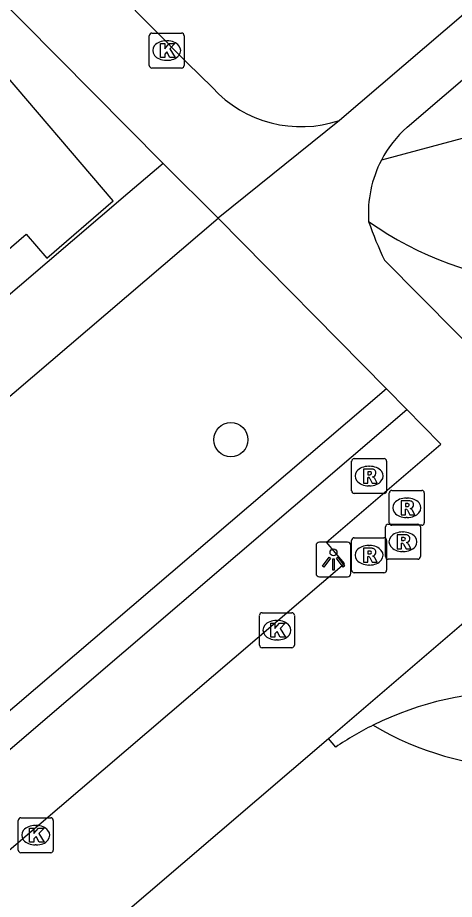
# Model space of a CAD drawing. Extents: x 160379 to 161131, y 383940 to 384849.
# Drawn here: x 160677.69 to 160690.21, y 384618.55 to 384643.8 of the extents above; entities that cross this region are included whole.
import ezdxf

# ---------------------------------------------------------------- set-up
doc = ezdxf.new("R2010")
doc.units = 0
for name, color, linetype in [('IMGEO_Boom', 7, 'Continuous'), ('IMGEO_Groenvoorziening', 7, 'Continuous'), ('IMGEO_Kolk', 7, 'Continuous'), ('IMGEO_Lichtpunt', 7, 'Continuous'), ('IMGEO_Muur', 7, 'Continuous'), ('IMGEO_Pand', 7, 'Continuous'), ('IMGEO_Rioolput', 7, 'Continuous'), ('IMGEO_Voetgangersgebied_open', 7, 'Continuous'), ('IMGEO_Voetpad_halfverhard', 7, 'Continuous'), ('IMGEO_Voetpad_open', 7, 'Continuous')]:
    doc.layers.add(name, color=color, linetype=linetype)

msp = doc.modelspace()

# ---------------------------------------------------------------- linework, layer by layer
at = {"layer": 'IMGEO_Boom'}
msp.add_circle((160683.803, 384631.712), 0.489, dxfattribs=at)
at = {"layer": 'IMGEO_Groenvoorziening'}
msp.add_lwpolyline([(160692.249, 384640.822), (160688.115, 384639.718)], dxfattribs=at)
msp.add_arc((160692.25, 384630.839), 8.51, 239.1118, 298.8327, dxfattribs=at)
at = {"layer": 'IMGEO_Kolk'}
for p, q in [((160681.464, 384642.43), (160681.464, 384643.282)), ((160681.539, 384643.356), (160682.391, 384643.356)), ((160682.465, 384643.282), (160682.465, 384642.43)), ((160681.952, 384643.136), (160681.977, 384643.136)), ((160681.975, 384642.576), (160681.95, 384642.576)), ((160682.391, 384642.356), (160681.539, 384642.356)), ((160684.623, 384625.83), (160684.623, 384626.682)), ((160684.698, 384626.756), (160685.55, 384626.756)), ((160685.624, 384626.682), (160685.624, 384625.83)), ((160685.111, 384626.536), (160685.136, 384626.536)), ((160685.134, 384625.976), (160685.109, 384625.976)), ((160685.55, 384625.756), (160684.698, 384625.756)), ((160677.714, 384619.959), (160677.714, 384620.811)), ((160677.789, 384620.885), (160678.641, 384620.885)), ((160678.715, 384620.811), (160678.715, 384619.959)), ((160678.202, 384620.665), (160678.227, 384620.665)), ((160678.225, 384620.105), (160678.2, 384620.105)), ((160678.641, 384619.885), (160677.789, 384619.885))]:
    msp.add_line(p, q, dxfattribs=at)
for points in [[(160681.464, 384642.43), (160681.464, 384643.282)], [(160681.539, 384643.356), (160682.391, 384643.356)], [(160682.465, 384643.282), (160682.465, 384642.43)], [(160681.785, 384643.056), (160681.908, 384643.056), (160681.908, 384642.905), (160682.038, 384643.056), (160682.202, 384643.056), (160682.056, 384642.905), (160682.209, 384642.656), (160682.057, 384642.656), (160681.972, 384642.82), (160681.908, 384642.753), (160681.908, 384642.656), (160681.785, 384642.656), (160681.785, 384643.056)], [(160682.391, 384642.356), (160681.539, 384642.356)], [(160684.623, 384625.83), (160684.623, 384626.682)], [(160684.698, 384626.756), (160685.55, 384626.756)], [(160685.624, 384626.682), (160685.624, 384625.83)], [(160684.944, 384626.456), (160685.067, 384626.456), (160685.067, 384626.305), (160685.197, 384626.456), (160685.361, 384626.456), (160685.215, 384626.305), (160685.368, 384626.056), (160685.216, 384626.056), (160685.131, 384626.22), (160685.067, 384626.153), (160685.067, 384626.056), (160684.944, 384626.056), (160684.944, 384626.456)], [(160685.55, 384625.756), (160684.698, 384625.756)], [(160677.714, 384619.959), (160677.714, 384620.811)], [(160677.789, 384620.885), (160678.641, 384620.885)], [(160678.715, 384620.811), (160678.715, 384619.959)], [(160678.035, 384620.585), (160678.158, 384620.585), (160678.158, 384620.434), (160678.288, 384620.585), (160678.452, 384620.585), (160678.306, 384620.434), (160678.459, 384620.185), (160678.307, 384620.185), (160678.222, 384620.349), (160678.158, 384620.282), (160678.158, 384620.185), (160678.035, 384620.185), (160678.035, 384620.585)], [(160678.641, 384619.885), (160677.789, 384619.885)]]:
    msp.add_lwpolyline(points, dxfattribs=at)
for centre, start, end in [((160681.541, 384643.28), 91.552, 178.448), ((160681.541, 384643.28), 91.552, 178.448), ((160682.389, 384643.28), 1.552, 88.448), ((160682.389, 384643.28), 1.552, 88.448), ((160681.541, 384642.432), 181.552, 268.448), ((160681.541, 384642.432), 181.552, 268.448), ((160682.389, 384642.432), 271.552, 358.448), ((160682.389, 384642.432), 271.552, 358.448), ((160684.7, 384626.68), 91.552, 178.448), ((160684.7, 384626.68), 91.552, 178.448), ((160685.548, 384626.68), 1.552, 88.448), ((160685.548, 384626.68), 1.552, 88.448), ((160684.7, 384625.832), 181.552, 268.448), ((160684.7, 384625.832), 181.552, 268.448), ((160685.548, 384625.832), 271.552, 358.448), ((160685.548, 384625.832), 271.552, 358.448), ((160677.791, 384620.809), 91.552, 178.448), ((160677.791, 384620.809), 91.552, 178.448), ((160678.639, 384620.809), 1.552, 88.448), ((160678.639, 384620.809), 1.552, 88.448), ((160677.791, 384619.961), 181.552, 268.448), ((160677.791, 384619.961), 181.552, 268.448), ((160678.639, 384619.961), 271.552, 358.448), ((160678.639, 384619.961), 271.552, 358.448)]:
    msp.add_arc(centre, 0.0765, start, end, dxfattribs=at)
for centre, major_axis, ratio, start_param, end_param in [((160681.951, 384642.856), (-0.387, 0.002), 0.722429, 4.712389, 7.853982), ((160681.976, 384642.856), (-0.39, 0.002), 0.717154, 1.570796, 4.712389), ((160685.11, 384626.256), (-0.387, 0.002), 0.722429, 4.712389, 7.853982), ((160685.135, 384626.256), (-0.39, 0.002), 0.717154, 1.570796, 4.712389), ((160678.201, 384620.385), (-0.387, 0.002), 0.722429, 4.712389, 7.853982), ((160678.226, 384620.385), (-0.39, 0.002), 0.717154, 1.570796, 4.712389)]:
    msp.add_ellipse(centre, major_axis=major_axis, ratio=ratio, start_param=start_param, end_param=end_param, dxfattribs=at)
at = {"layer": 'IMGEO_Lichtpunt'}
for p, q in [((160686.244, 384628.685), (160686.244, 384627.878)), ((160686.244, 384628.685), (160686.244, 384627.878)), ((160687.146, 384628.78), (160686.338, 384628.78)), ((160687.146, 384628.78), (160686.338, 384628.78)), ((160687.24, 384627.878), (160687.24, 384628.685)), ((160687.24, 384627.878), (160687.24, 384628.685)), ((160686.338, 384627.784), (160687.146, 384627.784)), ((160686.338, 384627.784), (160687.146, 384627.784))]:
    msp.add_line(p, q, dxfattribs=at)
for points in [[(160686.618, 384628.349), (160686.657, 384628.321), (160686.469, 384628.059), (160686.431, 384628.086), (160686.618, 384628.349)], [(160686.83, 384628.321), (160686.868, 384628.348), (160687.055, 384628.086), (160687.016, 384628.058), (160686.83, 384628.321)], [(160686.72, 384628.301), (160686.767, 384628.301), (160686.767, 384627.979), (160686.72, 384627.979), (160686.72, 384628.301)]]:
    msp.add_lwpolyline(points, dxfattribs=at)
msp.add_circle((160686.743, 384628.483), 0.0994, dxfattribs=at)
for centre, start, end in [((160686.338, 384628.685), 90, 180), ((160686.338, 384628.685), 90, 180), ((160687.146, 384628.685), 0, 90), ((160687.146, 384628.685), 0, 90), ((160686.338, 384627.878), 180, 270), ((160686.338, 384627.878), 180, 270), ((160687.146, 384627.878), 270, 0), ((160687.146, 384627.878), 270, 360)]:
    msp.add_arc(centre, 0.0946, start, end, dxfattribs=at)
at = {"layer": 'IMGEO_Muur'}
for points in [[(160688.26, 384633.172), (160662.486, 384611.151), (160662.263, 384610.953), (160662.353, 384610.853)], [(160688.847, 384632.577), (160688.26, 384633.172)], [(160662.571, 384610.61), (160662.914, 384610.389), (160688.847, 384632.577)]]:
    msp.add_lwpolyline(points, dxfattribs=at)
at = {"layer": 'IMGEO_Pand'}
msp.add_lwpolyline([(160676.07, 384634.824), (160676.32, 384635.04), (160675.754, 384635.72), (160677.943, 384637.594), (160678.531, 384636.913), (160680.428, 384638.553), (160673.638, 384646.508), (160673.127, 384646.071), (160671.605, 384647.869), (160667.858, 384644.748), (160669.372, 384642.86)], dxfattribs=at)
at = {"layer": 'IMGEO_Rioolput'}
for p, q in [((160687.264, 384630.245), (160687.264, 384631.097)), ((160687.339, 384631.171), (160688.191, 384631.171)), ((160688.265, 384631.097), (160688.265, 384630.245)), ((160687.752, 384630.951), (160687.777, 384630.951)), ((160687.775, 384630.391), (160687.75, 384630.391)), ((160688.191, 384630.171), (160687.339, 384630.171)), ((160688.343, 384629.335), (160688.343, 384630.187)), ((160688.418, 384630.261), (160689.27, 384630.261)), ((160689.344, 384630.187), (160689.344, 384629.335)), ((160688.831, 384630.041), (160688.856, 384630.041)), ((160688.854, 384629.481), (160688.829, 384629.481)), ((160688.233, 384628.363), (160688.233, 384629.215)), ((160688.308, 384629.289), (160689.16, 384629.289)), ((160689.27, 384629.261), (160688.418, 384629.261)), ((160688.721, 384629.069), (160688.746, 384629.069)), ((160689.234, 384629.215), (160689.234, 384628.363)), ((160687.263, 384627.977), (160687.263, 384628.829)), ((160687.338, 384628.903), (160688.19, 384628.903)), ((160688.264, 384628.829), (160688.264, 384627.977)), ((160687.751, 384628.683), (160687.776, 384628.683)), ((160688.744, 384628.509), (160688.719, 384628.509)), ((160687.774, 384628.123), (160687.749, 384628.123)), ((160689.16, 384628.289), (160688.308, 384628.289)), ((160688.19, 384627.903), (160687.338, 384627.903))]:
    msp.add_line(p, q, dxfattribs=at)
for points in [[(160687.264, 384630.245), (160687.264, 384631.097)], [(160687.339, 384631.171), (160688.191, 384631.171)], [(160688.265, 384631.097), (160688.265, 384630.245)], [(160687.853, 384630.869), (160687.601, 384630.871), (160687.601, 384630.471)], [(160687.601, 384630.471), (160687.725, 384630.471), (160687.725, 384630.633), (160687.736, 384630.633)], [(160687.779, 384630.79), (160687.725, 384630.79), (160687.725, 384630.709)], [(160687.725, 384630.709), (160687.777, 384630.709)], [(160687.783, 384630.604), (160687.854, 384630.471), (160687.994, 384630.471), (160687.929, 384630.597)], [(160688.191, 384630.171), (160687.339, 384630.171)], [(160688.343, 384629.335), (160688.343, 384630.187)], [(160688.418, 384630.261), (160689.27, 384630.261)], [(160689.344, 384630.187), (160689.344, 384629.335)], [(160688.932, 384629.959), (160688.68, 384629.961), (160688.68, 384629.561)], [(160688.858, 384629.88), (160688.804, 384629.88), (160688.804, 384629.799)], [(160688.68, 384629.561), (160688.804, 384629.561), (160688.804, 384629.723), (160688.815, 384629.723)], [(160688.804, 384629.799), (160688.856, 384629.799)], [(160688.862, 384629.694), (160688.933, 384629.561), (160689.073, 384629.561), (160689.008, 384629.687)], [(160688.233, 384628.363), (160688.233, 384629.215)], [(160688.308, 384629.289), (160689.16, 384629.289)], [(160689.27, 384629.261), (160688.418, 384629.261)], [(160689.234, 384629.215), (160689.234, 384628.363)], [(160687.263, 384627.977), (160687.263, 384628.829)], [(160687.338, 384628.903), (160688.19, 384628.903)], [(160688.264, 384628.829), (160688.264, 384627.977)], [(160688.822, 384628.987), (160688.57, 384628.989), (160688.57, 384628.589)], [(160688.748, 384628.908), (160688.694, 384628.908), (160688.694, 384628.827)], [(160688.694, 384628.827), (160688.746, 384628.827)], [(160687.852, 384628.601), (160687.6, 384628.603), (160687.6, 384628.203)], [(160688.57, 384628.589), (160688.694, 384628.589), (160688.694, 384628.751), (160688.705, 384628.751)], [(160688.752, 384628.722), (160688.823, 384628.589), (160688.963, 384628.589), (160688.898, 384628.715)], [(160687.6, 384628.203), (160687.724, 384628.203), (160687.724, 384628.365), (160687.735, 384628.365)], [(160687.778, 384628.522), (160687.724, 384628.522), (160687.724, 384628.441)], [(160687.724, 384628.441), (160687.776, 384628.441)], [(160687.782, 384628.336), (160687.853, 384628.203), (160687.993, 384628.203), (160687.928, 384628.329)], [(160689.16, 384628.289), (160688.308, 384628.289)], [(160688.19, 384627.903), (160687.338, 384627.903)]]:
    msp.add_lwpolyline(points, dxfattribs=at)
for centre, radius, start, end in [((160687.341, 384631.095), 0.0765, 91.552, 178.448), ((160687.341, 384631.095), 0.0765, 91.552, 178.448), ((160688.189, 384631.095), 0.0765, 1.552, 88.448), ((160688.189, 384631.095), 0.0765, 1.552, 88.448), ((160687.852, 384630.759), 0.109, 350.3612, 89.416), ((160687.735, 384630.58), 0.0533, 26.0293, 88.6989), ((160687.761, 384630.898), 0.19, 274.7715, 282.9687), ((160687.785, 384630.694), 0.0964, 77.0061, 93.1865), ((160687.799, 384630.751), 0.0378, 276.6634, 79.6772), ((160687.85, 384630.759), 0.112, 277.5842, 350.9817), ((160687.834, 384630.544), 0.108, 29.5134, 73.7905), ((160687.341, 384630.247), 0.0765, 181.552, 268.448), ((160687.341, 384630.247), 0.0765, 181.552, 268.448), ((160688.189, 384630.247), 0.0765, 271.552, 358.448), ((160688.189, 384630.247), 0.0765, 271.552, 358.448), ((160688.42, 384630.185), 0.0765, 91.552, 178.448), ((160688.42, 384630.185), 0.0765, 91.552, 178.448), ((160689.268, 384630.185), 0.0765, 1.552, 88.448), ((160689.268, 384630.185), 0.0765, 1.552, 88.448), ((160688.864, 384629.784), 0.0964, 77.0061, 93.1865), ((160688.878, 384629.841), 0.0378, 276.6634, 79.6772), ((160688.931, 384629.849), 0.109, 350.3612, 89.416), ((160688.929, 384629.849), 0.112, 277.5842, 350.9817), ((160688.814, 384629.67), 0.0533, 26.0293, 88.6989), ((160688.84, 384629.988), 0.19, 274.7715, 282.9687), ((160688.913, 384629.634), 0.108, 29.5134, 73.7905), ((160688.42, 384629.337), 0.0765, 181.552, 268.448), ((160688.42, 384629.337), 0.0765, 181.552, 268.448), ((160689.268, 384629.337), 0.0765, 271.552, 358.448), ((160689.268, 384629.337), 0.0765, 271.552, 358.448), ((160688.31, 384629.213), 0.0765, 91.552, 178.448), ((160688.31, 384629.213), 0.0765, 91.552, 178.448), ((160689.158, 384629.213), 0.0765, 1.552, 88.448), ((160689.158, 384629.213), 0.0765, 1.552, 88.448), ((160687.34, 384628.827), 0.0765, 91.552, 178.448), ((160687.34, 384628.827), 0.0765, 91.552, 178.448), ((160688.188, 384628.827), 0.0765, 1.552, 88.448), ((160688.188, 384628.827), 0.0765, 1.552, 88.448), ((160688.73, 384629.016), 0.19, 274.7715, 282.9687), ((160688.754, 384628.812), 0.0964, 77.0061, 93.1865), ((160688.768, 384628.869), 0.0378, 276.6634, 79.6772), ((160688.821, 384628.877), 0.109, 350.3612, 89.416), ((160688.819, 384628.877), 0.112, 277.5842, 350.9817), ((160687.851, 384628.491), 0.109, 350.3612, 89.416), ((160688.704, 384628.698), 0.0533, 26.0293, 88.6989), ((160688.803, 384628.662), 0.108, 29.5134, 73.7905), ((160687.734, 384628.312), 0.0533, 26.0293, 88.6989), ((160687.76, 384628.63), 0.19, 274.7715, 282.9687), ((160687.784, 384628.426), 0.0964, 77.0061, 93.1865), ((160687.798, 384628.483), 0.0378, 276.6634, 79.6772), ((160687.849, 384628.491), 0.112, 277.5842, 350.9817), ((160687.833, 384628.276), 0.108, 29.5134, 73.7905), ((160688.31, 384628.365), 0.0765, 181.552, 268.448), ((160688.31, 384628.365), 0.0765, 181.552, 268.448), ((160689.158, 384628.365), 0.0765, 271.552, 358.448), ((160689.158, 384628.365), 0.0765, 271.552, 358.448), ((160687.34, 384627.979), 0.0765, 181.552, 268.448), ((160687.34, 384627.979), 0.0765, 181.552, 268.448), ((160688.188, 384627.979), 0.0765, 271.552, 358.448), ((160688.188, 384627.979), 0.0765, 271.552, 358.448)]:
    msp.add_arc(centre, radius, start, end, dxfattribs=at)
for centre, major_axis, ratio, start_param, end_param in [((160687.751, 384630.671), (-0.387, 0.002), 0.722429, 4.712389, 7.853982), ((160687.776, 384630.671), (-0.39, 0.002), 0.717154, 1.570796, 4.712389), ((160688.83, 384629.761), (-0.387, 0.002), 0.722429, 4.712389, 7.853982), ((160688.855, 384629.761), (-0.39, 0.002), 0.717154, 1.570796, 4.712389), ((160688.72, 384628.789), (-0.387, 0.002), 0.722429, 4.712389, 7.853982), ((160688.745, 384628.789), (-0.39, 0.002), 0.717154, 1.570796, 4.712389), ((160687.75, 384628.403), (-0.387, 0.002), 0.722429, 4.712389, 7.853982), ((160687.775, 384628.403), (-0.39, 0.002), 0.717154, 1.570796, 4.712389)]:
    msp.add_ellipse(centre, major_axis=major_axis, ratio=ratio, start_param=start_param, end_param=end_param, dxfattribs=at)
at = {"layer": 'IMGEO_Voetgangersgebied_open'}
for points in [[(160703.235, 384654.813), (160686.913, 384640.854)], [(160688.852, 384640.658), (160702.831, 384652.634)], [(160688.26, 384633.172), (160683.437, 384638.06)], [(160666.311, 384610.443), (160687.061, 384628.162), (160686.54, 384628.777), (160689.815, 384631.58), (160689.296, 384632.117), (160688.847, 384632.577)], [(160680.377, 384617.831), (160686.599, 384623.159)]]:
    msp.add_lwpolyline(points, dxfattribs=at)
for centre, radius, start, end in [((160691.041, 384638.183), 3.304, 131.4885, 152.3156), ((160691.031, 384638.196), 3.289, 152.4351, 184.0935)]:
    msp.add_arc(centre, radius, start, end, dxfattribs=at)
at = {"layer": 'IMGEO_Voetpad_halfverhard'}
for points in [[(160697.565, 384637.128), (160692.339, 384632.682), (160688.207, 384636.851)], [(160686.599, 384623.159), (160692.615, 384628.309)], [(160686.807, 384622.907), (160686.599, 384623.159)]]:
    msp.add_lwpolyline(points, dxfattribs=at)
for centre, radius, start, end in [((160696.437, 384640.888), 9.167, 198.6233, 206.1318), ((160693.366, 384645.898), 9.723, 234.7161, 295.5817), ((160691.971, 384615.315), 9.182, 61.4919, 116.4527), ((160691.885, 384615.467), 9.008, 116.3943, 124.3174)]:
    msp.add_arc(centre, radius, start, end, dxfattribs=at)
at = {"layer": 'IMGEO_Voetpad_open'}
for points in [[(160626.786, 384698.809), (160654.934, 384670.374), (160682.549, 384642.503), (160683.274, 384641.795)], [(160681.86, 384639.621), (160644.733, 384677.091), (160644.038, 384676.399)], [(160686.913, 384640.854), (160683.437, 384638.06)], [(160681.86, 384639.621), (160680.852, 384638.766), (160655.151, 384616.799), (160654.648, 384616.35)], [(160683.437, 384638.06), (160681.86, 384639.621)], [(160656.309, 384614.884), (160683.437, 384638.06)]]:
    msp.add_lwpolyline(points, dxfattribs=at)
msp.add_arc((160685.816, 384644.119), 3.444, 222.4316, 288.5716, dxfattribs=at)

doc.saveas('drawing.dxf')
